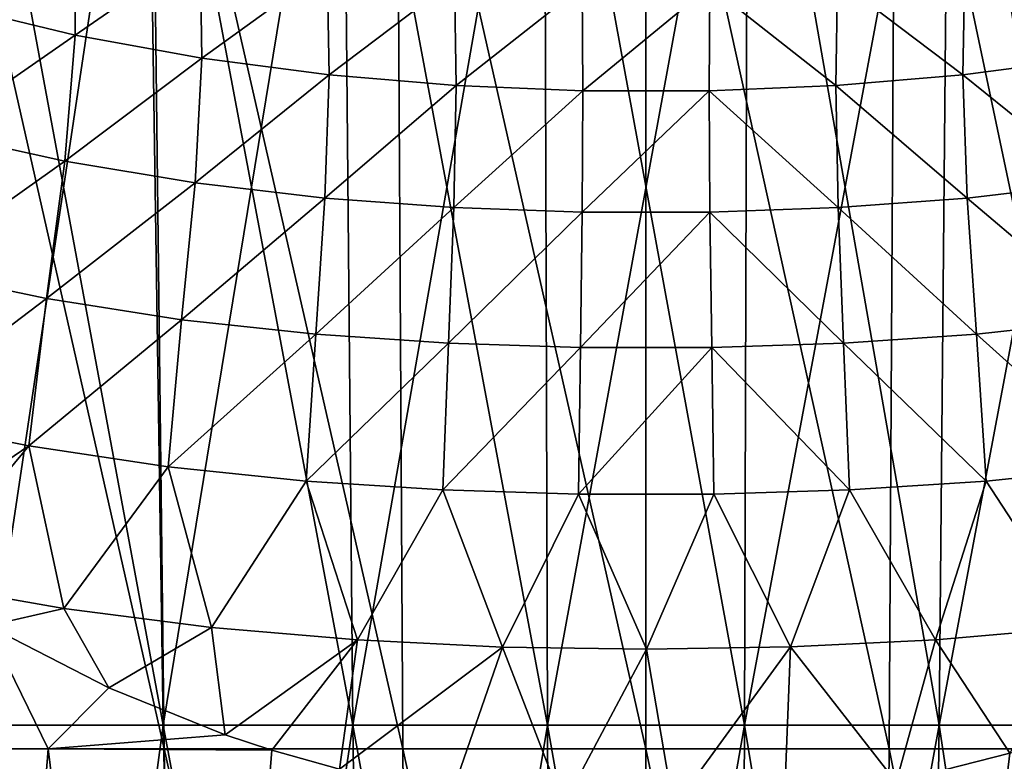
# Model space of a CAD drawing. Header units: metres. Extents: x -62 to 150, y -92 to 92.
# Tile 286 of 656: x -5 to 3, y -22 to -16. Entities that reach past the tile are written whole.
import ezdxf

# ---------------------------------------------------------------- set-up
doc = ezdxf.new("R2010")
doc.units = ezdxf.units.M
doc.layers.add('solid_500615', color=7, linetype='CONTINUOUS')

msp = doc.modelspace()

# ---------------------------------------------------------------- linework, layer by layer
at = {"layer": 'solid_500615'}
for points in [[(-5.19333, -21.47537, 10.022672), (-5.370842, -12.904985, 10.365254), (-3.909416, -12.904985, 11.000042)], [(-5.370842, -12.904985, -10.365254), (-5.19333, -21.47537, -10.022672), (-3.780205, -21.47537, -10.636478)], [(-3.909416, -12.904985, -11.000042), (-5.370842, -12.904985, -10.365254), (-3.780205, -21.47537, -10.636478)], [(-3.780205, -21.47537, 10.636478), (-5.19333, -21.47537, 10.022672), (-3.909416, -12.904985, 11.000042)], [(-3.780205, -21.47537, 10.636478), (-3.909416, -12.904985, 11.000042), (-2.375165, -12.904985, 11.429919)], [(-3.909416, -12.904985, -11.000042), (-3.780205, -21.47537, -10.636478), (-2.296663, -21.47537, -11.052147)], [(-2.375165, -12.904985, -11.429919), (-3.909416, -12.904985, -11.000042), (-2.296663, -21.47537, -11.052147)], [(-2.296663, -21.47537, 11.052147), (-3.780205, -21.47537, 10.636478), (-2.375165, -12.904985, 11.429919)], [(-2.296663, -21.47537, 11.052147), (-2.375165, -12.904985, 11.429919), (-0.796668, -12.904985, 11.646878)], [(-2.375165, -12.904985, -11.429919), (-2.296663, -21.47537, -11.052147), (-0.770338, -21.47537, -11.261935)], [(-0.796668, -12.904985, -11.646878), (-2.375165, -12.904985, -11.429919), (-0.770338, -21.47537, -11.261935)], [(-0.770338, -21.47537, 11.261935), (-2.296663, -21.47537, 11.052147), (-0.796668, -12.904985, 11.646878)], [(-0.770338, -21.47537, 11.261935), (-0.796668, -12.904985, 11.646878), (0.796668, -12.904985, 11.646878)], [(-0.796668, -12.904985, -11.646878), (-0.770338, -21.47537, -11.261935), (0.770338, -21.47537, -11.261935)], [(0.796668, -12.904985, -11.646878), (-0.796668, -12.904985, -11.646878), (0.770338, -21.47537, -11.261935)], [(0.770338, -21.47537, 11.261935), (-0.770338, -21.47537, 11.261935), (0.796668, -12.904985, 11.646878)], [(0.770338, -21.47537, 11.261935), (0.796668, -12.904985, 11.646878), (2.375165, -12.904985, 11.429919)], [(2.296663, -21.47537, 11.052147), (0.770338, -21.47537, 11.261935), (2.375165, -12.904985, 11.429919)], [(0.796668, -12.904985, -11.646878), (0.770338, -21.47537, -11.261935), (2.296663, -21.47537, -11.052147)], [(2.375165, -12.904985, -11.429919), (0.796668, -12.904985, -11.646878), (2.296663, -21.47537, -11.052147)], [(2.296663, -21.47537, 11.052147), (2.375165, -12.904985, 11.429919), (3.909416, -12.904985, 11.000042)], [(3.780205, -21.47537, 10.636478), (2.296663, -21.47537, 11.052147), (3.909416, -12.904985, 11.000042)], [(2.375165, -12.904985, -11.429919), (2.296663, -21.47537, -11.052147), (3.780205, -21.47537, -10.636478)], [(3.909416, -12.904985, -11.000042), (2.375165, -12.904985, -11.429919), (3.780205, -21.47537, -10.636478)], [(-5.729618, -13.0164, 13.83252), (-5.580687, -21.660778, 13.472971), (-3.774368, -21.660778, 14.086134)], [(-3.875094, -13.0164, 14.462047), (-5.729618, -13.0164, 13.83252), (-3.774368, -21.660778, 14.086134)], [(-3.875094, -13.0164, 14.462047), (-3.774368, -21.660778, 14.086134), (-1.903468, -21.660778, 14.458279)], [(-1.954266, -13.0164, 14.844123), (-3.875094, -13.0164, 14.462047), (-1.903468, -21.660778, 14.458279)], [(-1.954266, -13.0164, 14.844123), (-1.903468, -21.660778, 14.458279), (0, -21.660778, 14.583038)], [(0, -13.0164, 14.972212), (-1.954266, -13.0164, 14.844123), (0, -21.660778, 14.583038)], [(0, -13.0164, 14.972212), (0, -21.660778, 14.583038), (1.903468, -21.660778, 14.458279)], [(1.954266, -13.0164, 14.844123), (0, -13.0164, 14.972212), (1.903468, -21.660778, 14.458279)], [(1.954266, -13.0164, 14.844123), (1.903468, -21.660778, 14.458279), (3.774368, -21.660778, 14.086134)], [(3.875094, -13.0164, 14.462047), (1.954266, -13.0164, 14.844123), (3.774368, -21.660778, 14.086134)], [(-4.471294, -16.072868, -15.871147), (-5.457427, -15.836442, -15.307259), (-4.472708, -15.192628, -16.768631)], [(-4.471294, -16.072868, -15.871147), (-4.472708, -15.192628, -16.768631), (-3.490271, -15.395359, -17.25552)], [(-3.477518, -16.254915, -16.33782), (-4.471294, -16.072868, -15.871147), (-3.490271, -15.395359, -17.25552)], [(-3.477518, -16.254915, -16.33782), (-3.490271, -15.395359, -17.25552), (-2.497795, -15.544355, -17.632511)], [(3.47787, -16.25482, -16.337664), (2.498194, -15.544335, -17.632391), (3.490625, -15.395259, -17.25535)], [(-2.481516, -16.385584, -16.697617), (-3.477518, -16.254915, -16.33782), (-2.497795, -15.544355, -17.632511)], [(-2.481516, -16.385584, -16.697617), (-2.497795, -15.544355, -17.632511), (-1.500022, -15.641543, -17.890015)], [(2.481891, -16.385576, -16.697504), (1.500392, -15.641529, -17.889935), (2.498194, -15.544335, -17.632391)], [(3.47787, -16.25482, -16.337664), (2.481891, -16.385576, -16.697504), (2.498194, -15.544335, -17.632391)], [(-1.487062, -16.468933, -16.942518), (-2.481516, -16.385584, -16.697617), (-1.500022, -15.641543, -17.890015)], [(-1.487062, -16.468933, -16.942518), (-1.500022, -15.641543, -17.890015), (-0.50005, -15.689449, -18.020691)], [(1.487418, -16.468925, -16.942438), (0.500436, -15.689382, -18.020679), (1.500392, -15.641529, -17.889935)], [(2.481891, -16.385576, -16.697504), (1.487418, -16.468925, -16.942438), (1.500392, -15.641529, -17.889935)], [(-0.495162, -16.509373, -17.06646), (-1.487062, -16.468933, -16.942518), (-0.50005, -15.689449, -18.020691)], [(-0.495162, -16.509373, -17.06646), (-0.50005, -15.689449, -18.020691), (0.500436, -15.689382, -18.020679)], [(0.495531, -16.509304, -17.066471), (-0.495162, -16.509373, -17.06646), (0.500436, -15.689382, -18.020679)], [(1.487418, -16.468925, -16.942438), (0.495531, -16.509304, -17.066471), (0.500436, -15.689382, -18.020679)], [(-5.570717, -16.834944, -14.554559), (-5.457427, -15.836442, -15.307259), (-4.471294, -16.072868, -15.871147)], [(-4.552232, -17.059961, -15.098311), (-5.570717, -16.834944, -14.554559), (-4.471294, -16.072868, -15.871147)], [(-4.552232, -17.059961, -15.098311), (-4.471294, -16.072868, -15.871147), (-3.477518, -16.254915, -16.33782)], [(-3.531789, -17.229912, -15.546474), (-4.552232, -17.059961, -15.098311), (-3.477518, -16.254915, -16.33782)], [(-3.531789, -17.229912, -15.546474), (-3.477518, -16.254915, -16.33782), (-2.481516, -16.385584, -16.697617)], [(3.532031, -17.229836, -15.546371), (2.481891, -16.385576, -16.697504), (3.47787, -16.25482, -16.337664)], [(-2.514912, -17.349327, -15.890582), (-3.531789, -17.229912, -15.546474), (-2.481516, -16.385584, -16.697617)], [(-2.514912, -17.349327, -15.890582), (-2.481516, -16.385584, -16.697617), (-1.487062, -16.468933, -16.942518)], [(2.515164, -17.349337, -15.890509), (1.487418, -16.468925, -16.942438), (2.481891, -16.385576, -16.697504)], [(3.532031, -17.229836, -15.546371), (2.515164, -17.349337, -15.890509), (2.481891, -16.385576, -16.697504)], [(-1.504714, -17.42391, -16.124023), (-2.514912, -17.349327, -15.890582), (-1.487062, -16.468933, -16.942518)], [(-1.504714, -17.42391, -16.124023), (-1.487062, -16.468933, -16.942518), (-0.495162, -16.509373, -17.06646)], [(1.504954, -17.423912, -16.123962), (0.495531, -16.509304, -17.066471), (1.487418, -16.468925, -16.942438)], [(2.515164, -17.349337, -15.890509), (1.504954, -17.423912, -16.123962), (1.487418, -16.468925, -16.942438)], [(-0.500652, -17.459543, -16.241856), (-1.504714, -17.42391, -16.124023), (-0.495162, -16.509373, -17.06646)], [(-0.500652, -17.459543, -16.241856), (-0.495162, -16.509373, -17.06646), (0.495531, -16.509304, -17.066471)], [(0.500903, -17.459473, -16.241892), (-0.500652, -17.459543, -16.241856), (0.495531, -16.509304, -17.066471)], [(1.504954, -17.423912, -16.123962), (0.500903, -17.459473, -16.241892), (0.495531, -16.509304, -17.066471)], [(-5.755061, -17.914513, -13.952057), (-5.570717, -16.834944, -14.554559), (-4.552232, -17.059961, -15.098311)], [(-4.695541, -18.136091, -14.474421), (-5.755061, -17.914513, -13.952057), (-4.552232, -17.059961, -15.098311)], [(-4.695541, -18.136091, -14.474421), (-4.552232, -17.059961, -15.098311), (-3.531789, -17.229912, -15.546474)], [(-3.637631, -18.301352, -14.903268), (-4.695541, -18.136091, -14.474421), (-3.531789, -17.229912, -15.546474)], [(-3.637631, -18.301352, -14.903268), (-3.531789, -17.229912, -15.546474), (-2.514912, -17.349327, -15.890582)], [(3.639167, -18.301105, -14.902704), (2.515164, -17.349337, -15.890509), (3.532031, -17.229836, -15.546371)], [(-2.586941, -18.415854, -15.231251), (-3.637631, -18.301352, -14.903268), (-2.514912, -17.349327, -15.890582)], [(-2.586941, -18.415854, -15.231251), (-2.514912, -17.349327, -15.890582), (-1.504714, -17.42391, -16.124023)], [(2.588469, -18.415754, -15.230846), (1.504954, -17.423912, -16.123962), (2.515164, -17.349337, -15.890509)], [(3.639167, -18.301105, -14.902704), (2.588469, -18.415754, -15.230846), (2.515164, -17.349337, -15.890509)], [(-1.546167, -18.486347, -15.453031), (-2.586941, -18.415854, -15.231251), (-1.504714, -17.42391, -16.124023)], [(-1.546167, -18.486347, -15.453031), (-1.504714, -17.42391, -16.124023), (-0.500652, -17.459543, -16.241856)], [(1.547674, -18.486292, -15.452763), (0.500903, -17.459473, -16.241892), (1.504954, -17.423912, -16.123962)], [(2.588469, -18.415754, -15.230846), (1.547674, -18.486292, -15.452763), (1.504954, -17.423912, -16.123962)], [(-0.513779, -18.519667, -15.564663), (-1.546167, -18.486347, -15.453031), (-0.500652, -17.459543, -16.241856)], [(-0.513779, -18.519667, -15.564663), (-0.500652, -17.459543, -16.241856), (0.500903, -17.459473, -16.241892)], [(0.515289, -18.519571, -15.564646), (-0.513779, -18.519667, -15.564663), (0.500903, -17.459473, -16.241892)], [(1.547674, -18.486292, -15.452763), (0.515289, -18.519571, -15.564646), (0.500903, -17.459473, -16.241892)], [(-5.927145, -19.070194, -13.54811), (-5.755061, -17.914513, -13.952057), (-4.695541, -18.136091, -14.474421)], [(-4.833299, -19.289579, -14.037022), (-5.927145, -19.070194, -13.54811), (-4.695541, -18.136091, -14.474421)], [(-4.833299, -19.289579, -14.037022), (-4.695541, -18.136091, -14.474421), (-3.637631, -18.301352, -14.903268)], [(-3.742745, -19.452616, -14.436784), (-4.833299, -19.289579, -14.037022), (-3.637631, -18.301352, -14.903268)], [(-3.742745, -19.452616, -14.436784), (-3.637631, -18.301352, -14.903268), (-2.586941, -18.415854, -15.231251)], [(3.745896, -19.45219, -14.435737), (2.588469, -18.415754, -15.230846), (3.639167, -18.301105, -14.902704)], [(-2.660817, -19.565296, -14.741312), (-3.742745, -19.452616, -14.436784), (-2.586941, -18.415854, -15.231251)], [(-2.660817, -19.565296, -14.741312), (-2.586941, -18.415854, -15.231251), (-1.546167, -18.486347, -15.453031)], [(2.663944, -19.565052, -14.740582), (1.547674, -18.486292, -15.452763), (2.588469, -18.415754, -15.230846)], [(3.745896, -19.45219, -14.435737), (2.663944, -19.565052, -14.740582), (2.588469, -18.415754, -15.230846)], [(-1.589806, -19.63448, -14.946605), (-2.660817, -19.565296, -14.741312), (-1.546167, -18.486347, -15.453031)], [(-1.589806, -19.63448, -14.946605), (-1.546167, -18.486347, -15.453031), (-0.513779, -18.519667, -15.564663)], [(1.592894, -19.634363, -14.94612), (0.515289, -18.519571, -15.564646), (1.547674, -18.486292, -15.452763)], [(2.663944, -19.565052, -14.740582), (1.592894, -19.634363, -14.94612), (1.547674, -18.486292, -15.452763)], [(-0.527742, -19.667149, -15.049653), (-1.589806, -19.63448, -14.946605), (-0.513779, -18.519667, -15.564663)], [(-0.527742, -19.667149, -15.049653), (-0.513779, -18.519667, -15.564663), (0.515289, -18.519571, -15.564646)], [(0.530825, -19.667027, -15.04958), (-0.527742, -19.667149, -15.049653), (0.515289, -18.519571, -15.564646)], [(1.592894, -19.634363, -14.94612), (0.530825, -19.667027, -15.04958), (0.515289, -18.519571, -15.564646)], [(-4.833299, -19.289579, -14.037022), (-6.06811, -20.130497, -13.351872), (-5.927145, -19.070194, -13.54811)], [(-4.833299, -19.289579, -14.037022), (-5.722225, -20.357746, -13.490747), (-6.06811, -20.130497, -13.351872)], [(-4.558102, -20.561317, -13.927537), (-5.722225, -20.357746, -13.490747), (-4.833299, -19.289579, -14.037022)], [(-4.558102, -20.561317, -13.927537), (-4.833299, -19.289579, -14.037022), (-3.742745, -19.452616, -14.436784)], [(-3.40364, -20.710201, -14.271408), (-4.558102, -20.561317, -13.927537), (-3.742745, -19.452616, -14.436784)], [(-3.40364, -20.710201, -14.271408), (-3.742745, -19.452616, -14.436784), (-2.660817, -19.565296, -14.741312)], [(3.411224, -20.709467, -14.269386), (2.663944, -19.565052, -14.740582), (3.745896, -19.45219, -14.435737)], [(-2.258923, -20.80875, -14.519651), (-3.40364, -20.710201, -14.271408), (-2.660817, -19.565296, -14.741312)], [(-2.258923, -20.80875, -14.519651), (-2.660817, -19.565296, -14.741312), (-1.589806, -19.63448, -14.946605)], [(2.26645, -20.808163, -14.518404), (1.592894, -19.634363, -14.94612), (2.663944, -19.565052, -14.740582)], [(3.411224, -20.709467, -14.269386), (2.26645, -20.808163, -14.518404), (2.663944, -19.565052, -14.740582)], [(-1.12438, -20.863867, -14.669512), (-2.258923, -20.80875, -14.519651), (-1.589806, -19.63448, -14.946605)], [(-1.12438, -20.863867, -14.669512), (-1.589806, -19.63448, -14.946605), (-0.527742, -19.667149, -15.049653)], [(1.131831, -20.863703, -14.668788), (0.530825, -19.667027, -15.04958), (1.592894, -19.634363, -14.94612)], [(2.26645, -20.808163, -14.518404), (1.131831, -20.863703, -14.668788), (1.592894, -19.634363, -14.94612)], [(0.003726, -20.88142, -14.719423), (-1.12438, -20.863867, -14.669512), (-0.527742, -19.667149, -15.049653)], [(0.003726, -20.88142, -14.719423), (-0.527742, -19.667149, -15.049653), (0.530825, -19.667027, -15.04958)], [(1.131831, -20.863703, -14.668788), (0.003726, -20.88142, -14.719423), (0.530825, -19.667027, -15.04958)], [(-4.558102, -20.561317, -13.927537), (-5.153295, -20.698065, -13.698766), (-5.722225, -20.357746, -13.490747)], [(-4.558102, -20.561317, -13.927537), (-4.207207, -21.183794, -13.990687), (-5.153295, -20.698065, -13.698766)], [(-3.40364, -20.710201, -14.271408), (-4.207207, -21.183794, -13.990687), (-4.558102, -20.561317, -13.927537)], [(-5.153295, -20.698065, -13.698766), (-4.68312, -21.660788, -13.810626), (-6.360373, -21.660788, -13.122906)], [(-5.153295, -20.698065, -13.698766), (-4.207207, -21.183794, -13.990687), (-4.68312, -21.660788, -13.810626)], [(-3.40364, -20.710201, -14.271408), (-3.295213, -21.551472, -14.212163), (-4.207207, -21.183794, -13.990687)], [(-2.258923, -20.80875, -14.519651), (-3.295213, -21.551472, -14.212163), (-3.40364, -20.710201, -14.271408)], [(3.411224, -20.709467, -14.269386), (2.849284, -21.695906, -14.299961), (2.26645, -20.808163, -14.518404)], [(-2.258923, -20.80875, -14.519651), (-2.931216, -21.67107, -14.284821), (-3.295213, -21.551472, -14.212163)], [(-2.258923, -20.80875, -14.519651), (-2.399672, -21.821281, -14.375057), (-2.931216, -21.67107, -14.284821)], [(-1.12438, -20.863867, -14.669512), (-2.399672, -21.821281, -14.375057), (-2.258923, -20.80875, -14.519651)], [(2.26645, -20.808163, -14.518404), (1.958607, -21.922455, -14.435963), (1.131831, -20.863703, -14.668788)], [(2.26645, -20.808163, -14.518404), (2.849284, -21.695906, -14.299961), (1.958607, -21.922455, -14.435963)], [(-1.12438, -20.863867, -14.669512), (-1.518807, -22.002359, -14.484252), (-2.399672, -21.821281, -14.375057)], [(-1.12438, -20.863867, -14.669512), (-0.646539, -22.101032, -14.543649), (-1.518807, -22.002359, -14.484252)], [(0.003726, -20.88142, -14.719423), (-0.646539, -22.101032, -14.543649), (-1.12438, -20.863867, -14.669512)], [(0.003726, -20.88142, -14.719423), (0.216774, -22.120499, -14.55528), (-0.646539, -22.101032, -14.543649)], [(1.131831, -20.863703, -14.668788), (0.216774, -22.120499, -14.55528), (0.003726, -20.88142, -14.719423)], [(1.131831, -20.863703, -14.668788), (1.085127, -22.061176, -14.519807), (0.216774, -22.120499, -14.55528)], [(1.131831, -20.863703, -14.668788), (1.958607, -21.922455, -14.435963), (1.085127, -22.061176, -14.519807)], [(-4.207207, -21.183794, -13.990687), (-3.295213, -21.551472, -14.212163), (-4.68312, -21.660788, -13.810626)], [(-4.927372, -30.034939, 9.509397), (-5.19333, -21.47537, 10.022672), (-3.780205, -21.47537, 10.636478)], [(-5.19333, -21.47537, -10.022672), (-4.927372, -30.034939, -9.509397), (-3.586616, -30.034939, -10.091769)], [(-3.780205, -21.47537, -10.636478), (-5.19333, -21.47537, -10.022672), (-3.586616, -30.034939, -10.091769)], [(-3.586616, -30.034939, 10.091769), (-4.927372, -30.034939, 9.509397), (-3.780205, -21.47537, 10.636478)], [(-3.586616, -30.034939, 10.091769), (-3.780205, -21.47537, 10.636478), (-2.296663, -21.47537, 11.052147)], [(-3.780205, -21.47537, -10.636478), (-3.586616, -30.034939, -10.091769), (-2.179047, -30.034939, -10.486151)], [(-2.296663, -21.47537, -11.052147), (-3.780205, -21.47537, -10.636478), (-2.179047, -30.034939, -10.486151)], [(-2.179047, -30.034939, 10.486151), (-3.586616, -30.034939, 10.091769), (-2.296663, -21.47537, 11.052147)], [(-2.179047, -30.034939, 10.486151), (-2.296663, -21.47537, 11.052147), (-0.770338, -21.47537, 11.261935)], [(-2.296663, -21.47537, -11.052147), (-2.179047, -30.034939, -10.486151), (-0.730887, -30.034939, -10.685196)], [(-0.770338, -21.47537, -11.261935), (-2.296663, -21.47537, -11.052147), (-0.730887, -30.034939, -10.685196)], [(-0.730887, -30.034939, 10.685196), (-2.179047, -30.034939, 10.486151), (-0.770338, -21.47537, 11.261935)], [(-0.730887, -30.034939, 10.685196), (-0.770338, -21.47537, 11.261935), (0.770338, -21.47537, 11.261935)], [(-0.770338, -21.47537, -11.261935), (-0.730887, -30.034939, -10.685196), (0.730887, -30.034939, -10.685196)], [(0.770338, -21.47537, -11.261935), (-0.770338, -21.47537, -11.261935), (0.730887, -30.034939, -10.685196)], [(0.730887, -30.034939, 10.685196), (-0.730887, -30.034939, 10.685196), (0.770338, -21.47537, 11.261935)], [(0.730887, -30.034939, 10.685196), (0.770338, -21.47537, 11.261935), (2.296663, -21.47537, 11.052147)], [(2.179047, -30.034939, 10.486151), (0.730887, -30.034939, 10.685196), (2.296663, -21.47537, 11.052147)], [(0.770338, -21.47537, -11.261935), (0.730887, -30.034939, -10.685196), (2.179047, -30.034939, -10.486151)], [(2.296663, -21.47537, -11.052147), (0.770338, -21.47537, -11.261935), (2.179047, -30.034939, -10.486151)], [(2.179047, -30.034939, 10.486151), (2.296663, -21.47537, 11.052147), (3.780205, -21.47537, 10.636478)], [(3.586616, -30.034939, 10.091769), (2.179047, -30.034939, 10.486151), (3.780205, -21.47537, 10.636478)], [(2.296663, -21.47537, -11.052147), (2.179047, -30.034939, -10.486151), (3.586616, -30.034939, -10.091769)], [(3.780205, -21.47537, -10.636478), (2.296663, -21.47537, -11.052147), (3.586616, -30.034939, -10.091769)], [(-3.295213, -21.551472, -14.212163), (-2.931216, -21.67107, -14.284821), (-4.68312, -21.660788, -13.810626)], [(-5.357553, -30.294245, -12.934277), (-6.360373, -21.660788, -13.122906), (-4.68312, -21.660788, -13.810626)], [(-5.580687, -21.660778, 13.472971), (-5.357553, -30.294245, 12.934277), (-3.623456, -30.294245, 13.522923)], [(-3.774368, -21.660778, 14.086134), (-5.580687, -21.660778, 13.472971), (-3.623456, -30.294245, 13.522923)], [(-3.623456, -30.294245, -13.522923), (-5.357553, -30.294245, -12.934277), (-4.68312, -21.660788, -13.810626)], [(-3.623456, -30.294245, -13.522923), (-4.68312, -21.660788, -13.810626), (-2.931216, -21.67107, -14.284821)], [(-3.774368, -21.660778, 14.086134), (-3.623456, -30.294245, 13.522923), (-1.827361, -30.294245, 13.880189)], [(-1.903468, -21.660778, 14.458279), (-3.774368, -21.660778, 14.086134), (-1.827361, -30.294245, 13.880189)], [(-1.903468, -21.660778, 14.458279), (-1.827361, -30.294245, 13.880189), (0, -30.294245, 13.99996)], [(0, -21.660778, 14.583038), (-1.903468, -21.660778, 14.458279), (0, -30.294245, 13.99996)], [(0, -21.660778, 14.583038), (0, -30.294245, 13.99996), (1.827361, -30.294245, 13.880189)], [(1.903468, -21.660778, 14.458279), (0, -21.660778, 14.583038), (1.827361, -30.294245, 13.880189)], [(1.903468, -21.660778, 14.458279), (1.827361, -30.294245, 13.880189), (3.623456, -30.294245, 13.522923)], [(2.948715, -21.665539, -14.281536), (3.623456, -30.294245, -13.522923), (1.827361, -30.294245, -13.880189)], [(2.849284, -21.695906, -14.299961), (2.948715, -21.665539, -14.281536), (1.827361, -30.294245, -13.880189)], [(3.774368, -21.660778, 14.086134), (1.903468, -21.660778, 14.458279), (3.623456, -30.294245, 13.522923)], [(-2.399672, -21.821281, -14.375057), (-3.623456, -30.294245, -13.522923), (-2.931216, -21.67107, -14.284821)], [(1.958607, -21.922455, -14.435963), (2.849284, -21.695906, -14.299961), (1.827361, -30.294245, -13.880189)]]:
    msp.add_3dface(points, dxfattribs=at)

doc.saveas('drawing.dxf')
